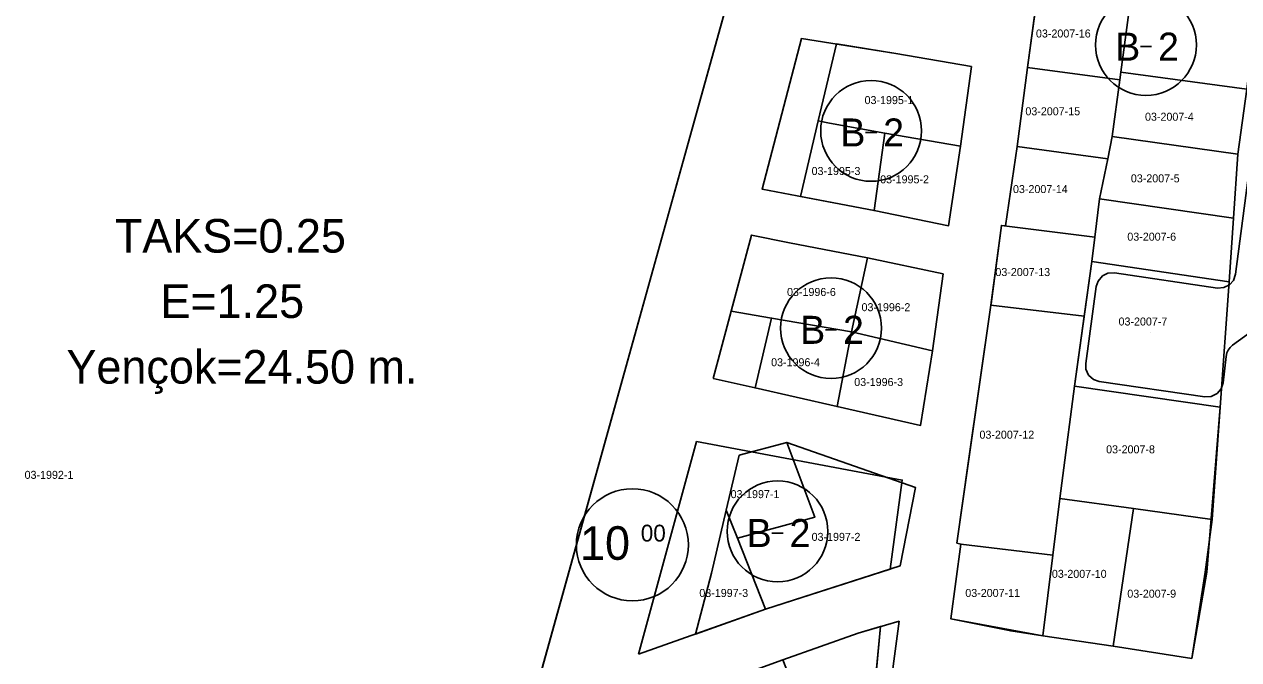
# Model space of a CAD drawing. Extents: x 413946 to 415528, y 4453939 to 4454944.
# Drawn here: x 414198.6 to 414350.4, y 4454760.5 to 4454839.9 of the extents above; entities that cross this region are included whole.
import ezdxf

# ---------------------------------------------------------------- set-up
doc = ezdxf.new("R2010")
doc.units = 0
for name, color, linetype in [('0_KADASTRO', 7, 'Continuous'), ('Level 27', 7, 'Continuous'), ('Level 28', 7, 'Continuous'), ('Level 54', 7, 'Continuous'), ('Level 62', 7, 'Continuous'), ('SEMBOL', 7, 'Continuous')]:
    doc.layers.add(name, color=color, linetype=linetype)

msp = doc.modelspace()

# ---------------------------------------------------------------- linework, layer by layer
at = {"layer": '0_KADASTRO'}
for p, q in [((414289.53, 4454813.51), (414286.98, 4454804.01)), ((414294.26, 4454812.55), (414289.53, 4454813.51)), ((414304.02, 4454810.65), (414294.26, 4454812.55)), ((414302.04, 4454801.42), (414304.02, 4454810.65)), ((414286.98, 4454804.01), (414292.04, 4454803.14)), ((414292.04, 4454803.14), (414302.04, 4454801.42))]:
    msp.add_line(p, q, dxfattribs=at)
for points in [[(414096.99, 4454835.77), (414098.7, 4454839.14), (414238.98, 4454892.53), (414254.93, 4454896.1), (414267.24, 4454897.45), (414291.64, 4454897.36), (414301.38, 4454895.97), (414237.57, 4454666.8), (414236.56, 4454663.13), (414213.19, 4454675.19), (414204.39, 4454687.27), (414188.47, 4454709.34), (414167.47, 4454738.38)], [(414335.69, 4454833.87), (414336.89, 4454842.85), (414337.87, 4454850.29), (414353.41, 4454848.13), (414351.45, 4454831.76)], [(414324.04, 4454834.47), (414325.36, 4454844.37), (414336.89, 4454842.85), (414335.69, 4454833.87), (414335.56, 4454832.91)], [(414297.87, 4454827.77), (414300.14, 4454837.39), (414307.55, 4454836.19), (414317.01, 4454834.57), (414315.66, 4454824.61), (414306.18, 4454826.23), (414299.26, 4454827.5)], [(414322.73, 4454824.57), (414324.04, 4454834.47), (414335.56, 4454832.91), (414334.62, 4454825.82), (414334.05, 4454823.04)], [(414334.62, 4454825.82), (414335.56, 4454832.91), (414335.69, 4454833.87), (414351.45, 4454831.76), (414350.31, 4454823.62)], [(414295.64, 4454818.32), (414297.87, 4454827.77), (414299.26, 4454827.5), (414306.18, 4454826.23), (414304.85, 4454816.57)], [(414304.85, 4454816.57), (414306.18, 4454826.23), (414315.66, 4454824.61), (414314.16, 4454814.68)], [(414333.04, 4454818.05), (414334.05, 4454823.04), (414334.62, 4454825.82), (414350.31, 4454823.62), (414349.76, 4454815.63)], [(414320.77, 4454814.71), (414321.27, 4454814.66), (414322.73, 4454824.57), (414334.05, 4454823.04), (414333.04, 4454818.05), (414332.43, 4454813.24)], [(414332.05, 4454810.23), (414332.43, 4454813.24), (414333.04, 4454818.05), (414349.76, 4454815.63), (414349.23, 4454807.68)], [(414319.45, 4454804.76), (414320.77, 4454814.71), (414332.43, 4454813.24), (414332.05, 4454810.23), (414331.1, 4454803.37)], [(414302.04, 4454801.42), (414304.02, 4454810.65), (414313.48, 4454808.65), (414312.16, 4454799.03)], [(414329.9, 4454794.65), (414331.1, 4454803.37), (414332.05, 4454810.23), (414349.23, 4454807.68), (414348.11, 4454792.02)], [(414315.21, 4454775.02), (414316.6, 4454785), (414319.45, 4454804.76), (414331.1, 4454803.37), (414329.9, 4454794.65), (414328.45, 4454783.48), (414328.08, 4454780.58), (414327.2, 4454773.53), (414315.71, 4454774.9)], [(414289.98, 4454794.41), (414292.04, 4454803.14), (414302.04, 4454801.42), (414300.22, 4454792.09)], [(414300.22, 4454792.09), (414302.04, 4454801.42), (414312.16, 4454799.03), (414310.66, 4454789.73)], [(414328.08, 4454780.58), (414328.45, 4454783.48), (414329.9, 4454794.65), (414348.11, 4454792.02), (414347.11, 4454777.99), (414337.27, 4454779.33)], [(414286.37, 4454779.15), (414287.99, 4454785.99), (414293.95, 4454787.6), (414297.43, 4454778.26), (414287.76, 4454775.64)], [(414287.76, 4454775.64), (414297.43, 4454778.26), (414293.95, 4454787.6), (414310.01, 4454781.97), (414308.1, 4454772.16), (414291.28, 4454766.75)], [(414325.94, 4454763.45), (414327.2, 4454773.53), (414328.08, 4454780.58), (414337.27, 4454779.33), (414334.75, 4454762.16)], [(414282.53, 4454763.66), (414284.51, 4454771.27), (414286.37, 4454779.15), (414287.76, 4454775.64), (414291.28, 4454766.75)], [(414334.75, 4454762.16), (414337.27, 4454779.33), (414347.11, 4454777.99), (414346.22, 4454771.37), (414344.55, 4454760.62)], [(414314.46, 4454765.55), (414315.71, 4454774.9), (414327.2, 4454773.53), (414325.94, 4454763.45), (414321.92, 4454764.05)], [(414293.46, 4454760.45), (414302.86, 4454763.78), (414307.98, 4454765.25), (414306.51, 4454754.31), (414297.15, 4454750.96)]]:
    msp.add_lwpolyline(points, close=True, dxfattribs=at)
at = {"layer": 'Level 27'}
for p, q in [((414324.04, 4454834.47), (414325.36, 4454844.37)), ((414295.79, 4454838.09), (414307.55, 4454836.19)), ((414307.55, 4454836.19), (414317.01, 4454834.57)), ((414317.01, 4454834.57), (414315.66, 4454824.61)), ((414322.73, 4454824.57), (414324.04, 4454834.47)), ((414351.45, 4454831.76), (414350.31, 4454823.62)), ((414315.66, 4454824.61), (414314.16, 4454814.68)), ((414321.27, 4454814.66), (414322.73, 4454824.57)), ((414350.31, 4454823.62), (414349.76, 4454815.63)), ((414304.85, 4454816.57), (414290.85, 4454819.23)), ((414314.16, 4454814.68), (414304.85, 4454816.57)), ((414349.76, 4454815.63), (414349.23, 4454807.68)), ((414289.53, 4454813.51), (414294.26, 4454812.55)), ((414319.47, 4454804.92), (414320.77, 4454814.71)), ((414320.77, 4454814.71), (414321.27, 4454814.66)), ((414294.26, 4454812.55), (414304.02, 4454810.65)), ((414304.02, 4454810.65), (414313.48, 4454808.65)), ((414313.48, 4454808.65), (414312.16, 4454799.03)), ((414315.21, 4454775.02), (414319.45, 4454804.76)), ((414319.45, 4454804.76), (414319.47, 4454804.92)), ((414312.16, 4454799.03), (414310.66, 4454789.73)), ((414289.98, 4454794.41), (414284.73, 4454795.6)), ((414300.22, 4454792.09), (414289.98, 4454794.41)), ((414310.66, 4454789.73), (414300.22, 4454792.09)), ((414348.11, 4454792.02), (414346.44, 4454771.37)), ((414282.66, 4454787.71), (414308.36, 4454782.9)), ((414308.36, 4454782.9), (414306.86, 4454771.76)), ((414314.46, 4454765.55), (414315.71, 4454774.9)), ((414315.71, 4454774.9), (414315.21, 4454775.02)), ((414306.86, 4454771.76), (414291.28, 4454766.75)), ((414346.44, 4454771.37), (414344.55, 4454760.62)), ((414291.28, 4454766.75), (414275.42, 4454761.15)), ((414325.94, 4454763.45), (414314.46, 4454765.55)), ((414293.46, 4454760.45), (414302.86, 4454763.78)), ((414302.86, 4454763.78), (414305.67, 4454764.59)), ((414305.67, 4454764.59), (414303.49, 4454741.83)), ((414334.75, 4454762.16), (414325.94, 4454763.45)), ((414344.55, 4454760.62), (414334.75, 4454762.16)), ((414284.15, 4454757.04), (414293.46, 4454760.45))]:
    msp.add_line(p, q, dxfattribs=at)
at = {"layer": 'Level 28'}
for p, q in [((414301.38, 4454895.97), (414237.57, 4454666.8)), ((414290.85, 4454819.23), (414295.79, 4454838.09)), ((414284.73, 4454795.6), (414289.53, 4454813.51)), ((414332.05, 4454810.23), (414331.1, 4454803.37)), ((414349.23, 4454807.68), (414332.05, 4454810.23)), ((414331.1, 4454803.37), (414329.9, 4454794.65)), ((414329.9, 4454794.65), (414348.11, 4454792.02)), ((414275.42, 4454761.15), (414282.66, 4454787.71))]:
    msp.add_line(p, q, dxfattribs=at)
at = {"layer": 'Level 54'}
msp.add_line((414339.4, 4454801.33), (414339.4, 4454801.33), dxfattribs=at)
for points in [[(414098.7, 4454839.14), (414238.98, 4454892.53), (414254.93, 4454896.1), (414267.24, 4454897.45), (414291.64, 4454897.36), (414301.38, 4454895.97), (414237.57, 4454666.8), (414236.56, 4454663.13), (414213.19, 4454675.19), (414204.39, 4454687.27), (414188.47, 4454709.34), (414167.47, 4454738.38), (414096.99, 4454835.77), (414098.7, 4454839.14)], [(414315.66, 4454824.61), (414314.16, 4454814.68), (414304.85, 4454816.57), (414290.85, 4454819.23), (414295.79, 4454838.09), (414307.55, 4454836.19), (414317.01, 4454834.57)], [(414284.73, 4454795.6), (414289.53, 4454813.51), (414294.26, 4454812.55), (414304.02, 4454810.65), (414313.48, 4454808.65), (414312.16, 4454799.03), (414310.66, 4454789.73), (414300.22, 4454792.09), (414289.98, 4454794.41)], [(414275.42, 4454761.15), (414282.66, 4454787.71), (414308.36, 4454782.9), (414306.86, 4454771.76), (414291.28, 4454766.75)], [(414303.49, 4454741.83), (414300.76, 4454740.77), (414291.32, 4454737.31), (414281.95, 4454733.82), (414266.16, 4454727.95), (414272.83, 4454752.94), (414284.15, 4454757.04), (414293.46, 4454760.45), (414302.86, 4454763.78), (414305.67, 4454764.59)]]:
    msp.add_lwpolyline(points, close=True, dxfattribs=at)
msp.add_lwpolyline([(414351.45, 4454831.76), (414350.31, 4454823.62), (414349.76, 4454815.63), (414349.23, 4454807.68), (414332.05, 4454810.23), (414329.9, 4454794.65), (414348.11, 4454792.02), (414346.44, 4454771.37), (414344.55, 4454760.62), (414334.75, 4454762.16), (414325.94, 4454763.45), (414314.46, 4454765.55), (414315.71, 4454774.9), (414315.21, 4454775.02), (414319.45, 4454804.76), (414319.47, 4454804.92), (414320.77, 4454814.71), (414321.27, 4454814.66), (414322.73, 4454824.57), (414324.04, 4454834.47), (414325.36, 4454844.37)], dxfattribs=at)
at = {"layer": 'Level 62'}
msp.add_lwpolyline([(414360.15, 4454885.72), (414350.03, 4454808.61), (414349.76, 4454807.83), (414349.28, 4454807.3), (414348.57, 4454806.94), (414347.75, 4454806.89), (414334.9, 4454808.8), (414334.05, 4454808.74), (414333.38, 4454808.4), (414332.84, 4454807.75), (414332.62, 4454807.09), (414331.3, 4454797.47), (414331.32, 4454796.77), (414331.66, 4454796.01), (414332.28, 4454795.46), (414332.99, 4454795.21), (414346.19, 4454793.31), (414346.97, 4454793.35), (414347.72, 4454793.72), (414348.22, 4454794.31), (414348.46, 4454795.06), (414348.84, 4454798.35), (414348.94, 4454798.79), (414349.11, 4454799.15), (414349.36, 4454799.48), (414349.66, 4454799.75), (414351.9, 4454801.36)], dxfattribs=at)
at = {"layer": 'SEMBOL'}
for p, q in [((414338.13, 4454837.06), (414339.53, 4454837.06)), ((414303.78, 4454826.33), (414305.18, 4454826.33)), ((414298.77, 4454801.67), (414300.17, 4454801.67)), ((414292.08, 4454776.28), (414293.48, 4454776.28))]:
    msp.add_line(p, q, dxfattribs=at)
for centre, radius in [((414338.83, 4454837.27), 6.3), ((414304.48, 4454826.53), 6.3), ((414299.47, 4454801.88), 6.3), ((414274.64, 4454774.81), 7), ((414292.78, 4454776.49), 6.3)]:
    msp.add_circle(centre, radius, dxfattribs=at)

# ---------------------------------------------------------------- texts
at = {"layer": '0_KADASTRO'}
for s, p in [('03-2007-16', (414325.08, 4454838.2)), ('03-1995-1', (414303.66, 4454829.88)), ('03-2007-15', (414323.76, 4454828.48)), ('03-2007-4', (414338.71, 4454827.8)), ('03-1995-3', (414297.04, 4454821.02)), ('03-1995-2', (414305.61, 4454819.98)), ('03-2007-5', (414336.94, 4454820.1)), ('03-2007-14', (414322.21, 4454818.76)), ('03-2007-6', (414336.5, 4454812.81)), ('03-2007-13', (414320.01, 4454808.39)), ('03-1996-6', (414293.97, 4454805.9)), ('03-1996-2', (414303.28, 4454804)), ('03-2007-7', (414335.4, 4454802.21)), ('03-1996-4', (414291.98, 4454797.12)), ('03-1996-3', (414302.37, 4454794.65)), ('03-2007-12', (414318.02, 4454788.07)), ('03-2007-8', (414333.85, 4454786.24)), ('03-1992-1', (414198.68, 4454783.05)), ('03-1997-1', (414286.92, 4454780.64)), ('03-1997-2', (414297.04, 4454775.3)), ('03-2007-10', (414327.07, 4454770.68)), ('03-1997-3', (414283.01, 4454768.29)), ('03-2007-11', (414316.25, 4454768.29)), ('03-2007-9', (414336.5, 4454768.2))]:
    msp.add_text(s, height=1, dxfattribs=at).set_placement(p)
at = {"layer": 'SEMBOL'}
for s, height, p in [('B', 3.5, (414334.99, 4454835.31)), ('2', 3.5, (414340.34, 4454835.31)), ('B', 3.5, (414300.64, 4454824.58)), ('2', 3.5, (414305.99, 4454824.58)), ('TAKS=0.25', 4.2, (414209.96, 4454811.32)), ('E=1.25', 4.2, (414215.66, 4454803.15)), ('B', 3.5, (414295.62, 4454799.92)), ('2', 3.5, (414300.97, 4454799.92)), ('Yençok=24.50 m.', 4.2, (414203.91, 4454794.95)), ('10', 4.2, (414268.1, 4454772.93)), ('00', 2.1, (414275.69, 4454775.22)), ('B', 3.5, (414288.93, 4454774.53)), ('2', 3.5, (414294.29, 4454774.53))]:
    msp.add_text(s, height=height, dxfattribs=at).set_placement(p)

doc.saveas('drawing.dxf')
